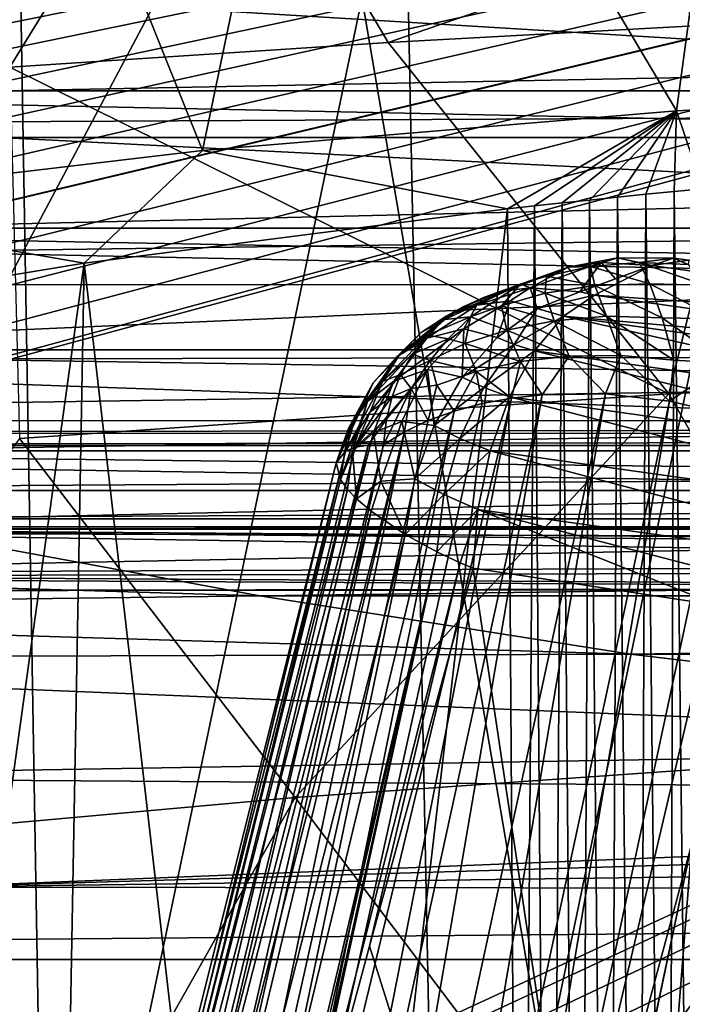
# Model space of a CAD drawing. Header units: metres. Extents: x -150 to 310, y -128 to 84.
# Tile 379 of 465: x 245.53 to 246.67, y 29.39 to 31.09. Entities that reach past the tile are written whole.
import ezdxf

# ---------------------------------------------------------------- set-up
doc = ezdxf.new("R2010")
doc.units = ezdxf.units.M
doc.layers.add('solid_26009703_SW0001_01', color=7, linetype='CONTINUOUS')

msp = doc.modelspace()

# ---------------------------------------------------------------- linework, layer by layer
at = {"layer": 'solid_26009703_SW0001_01'}
for points in [[(253.688766, 32.725872, 147.567291), (237.474548, 29.604979, 160.769592), (237.163925, 31.876671, 151.159668)], [(253.688766, 32.725872, 147.567291), (237.760406, 29.658487, 160.543243), (237.474548, 29.604979, 160.769592)], [(253.688766, 32.725872, 147.567291), (238.083694, 29.699093, 160.37146), (237.760406, 29.658487, 160.543243)], [(253.688766, 32.725872, 147.567291), (238.436401, 29.725458, 160.259933), (238.083694, 29.699093, 160.37146)], [(253.688766, 32.725872, 147.567291), (238.801697, 29.736322, 160.213974), (238.436401, 29.725458, 160.259933)], [(253.688766, 32.725872, 147.567291), (239.169678, 29.731684, 160.233597), (238.801697, 29.736322, 160.213974)], [(253.688766, 32.725872, 147.567291), (239.529251, 29.711382, 160.319473), (239.169678, 29.731684, 160.233597)], [(253.688766, 32.725872, 147.567291), (239.864227, 29.676458, 160.467209), (239.529251, 29.711382, 160.319473)], [(253.688766, 32.725872, 147.567291), (240.166763, 29.627934, 160.672501), (239.864227, 29.676458, 160.467209)], [(253.688766, 32.725872, 147.567291), (240.425842, 29.567167, 160.92955), (240.166763, 29.627934, 160.672501)], [(253.688766, 32.725872, 147.567291), (253.436691, 32.663933, 147.8293), (240.425842, 29.567167, 160.92955)], [(253.436691, 32.663933, 147.8293), (240.630096, 29.497282, 161.225189), (240.425842, 29.567167, 160.92955)], [(253.436691, 32.663933, 147.8293), (240.777496, 29.418783, 161.557251), (240.630096, 29.497282, 161.225189)], [(253.436691, 32.663933, 147.8293), (240.858826, 29.335346, 161.910217), (240.777496, 29.418783, 161.557251)], [(253.436691, 32.663933, 147.8293), (240.872131, 29.251188, 162.266235), (240.858826, 29.335346, 161.910217)], [(253.436691, 32.663933, 147.8293), (253.23819, 32.592106, 148.133163), (240.872131, 29.251188, 162.266235)], [(253.23819, 32.592106, 148.133163), (240.943726, 26.914448, 172.151337), (240.872131, 29.251188, 162.266235)], [(253.23819, 32.592106, 148.133163), (241.182755, 26.979494, 171.876175), (240.943726, 26.914448, 172.151337)], [(253.23819, 32.592106, 148.133163), (241.468613, 27.033003, 171.649811), (241.182755, 26.979494, 171.876175)], [(253.23819, 32.592106, 148.133163), (241.791901, 27.07361, 171.478043), (241.468613, 27.033003, 171.649811)], [(253.23819, 32.592106, 148.133163), (242.144608, 27.099974, 171.366516), (241.791901, 27.07361, 171.478043)], [(253.23819, 32.592106, 148.133163), (242.509903, 27.110838, 171.320557), (242.144608, 27.099974, 171.366516)], [(253.23819, 32.592106, 148.133163), (242.877884, 27.106201, 171.340164), (242.509903, 27.110838, 171.320557)], [(253.23819, 32.592106, 148.133163), (243.237457, 27.085897, 171.426056), (242.877884, 27.106201, 171.340164)], [(253.23819, 32.592106, 148.133163), (253.101547, 32.513977, 148.463669), (243.237457, 27.085897, 171.426056)], [(253.101547, 32.513977, 148.463669), (243.572433, 27.050976, 171.573792), (243.237457, 27.085897, 171.426056)], [(253.101547, 32.513977, 148.463669), (243.874969, 27.002449, 171.779068), (243.572433, 27.050976, 171.573792)], [(253.101547, 32.513977, 148.463669), (244.134048, 26.941683, 172.036133), (243.874969, 27.002449, 171.779068)], [(253.101547, 32.513977, 148.463669), (244.338303, 26.871798, 172.331772), (244.134048, 26.941683, 172.036133)], [(253.101547, 32.513977, 148.463669), (244.485703, 26.793299, 172.663834), (244.338303, 26.871798, 172.331772)], [(253.101547, 32.513977, 148.463669), (244.567017, 26.709862, 173.0168), (244.485703, 26.793299, 172.663834)], [(253.101547, 32.513977, 148.463669), (244.580338, 26.625704, 173.372818), (244.567017, 26.709862, 173.0168)], [(253.101547, 32.513977, 148.463669), (244.651932, 24.288963, 183.257919), (244.580338, 26.625704, 173.372818)], [(253.101547, 32.513977, 148.463669), (244.890961, 24.354012, 182.982758), (244.651932, 24.288963, 183.257919)], [(253.101547, 32.513977, 148.463669), (245.176819, 24.40752, 182.756393), (244.890961, 24.354012, 182.982758)], [(253.101547, 32.513977, 148.463669), (245.500107, 24.448126, 182.584625), (245.176819, 24.40752, 182.756393)], [(253.101547, 32.513977, 148.463669), (245.852814, 24.474489, 182.473083), (245.500107, 24.448126, 182.584625)], [(253.101547, 32.513977, 148.463669), (253.02832, 32.430145, 148.818314), (245.852814, 24.474489, 182.473083)], [(253.02832, 32.430145, 148.818314), (246.218109, 24.485353, 182.427124), (245.852814, 24.474489, 182.473083)], [(253.02832, 32.430145, 148.818314), (246.58609, 24.480717, 182.446747), (246.218109, 24.485353, 182.427124)], [(253.02832, 32.430145, 148.818314), (246.945663, 24.460415, 182.532639), (246.58609, 24.480717, 182.446747)], [(244.783997, 29.281439, 20), (244.795944, 32.182507, 20), (246.028748, 31.628019, 20)], [(245.055038, 30.769934, 119.285767), (245.377609, 32.015484, 119.473335), (245.839798, 30.863117, 118.952919)], [(245.839798, 30.863117, 118.952919), (245.377609, 32.015484, 119.473335), (246.063019, 31.930765, 119.169151)], [(245.839798, 30.863117, 118.952919), (246.063019, 31.930765, 119.169151), (246.656036, 30.9314, 118.709015)], [(246.656036, 30.9314, 118.709015), (246.063019, 31.930765, 119.169151), (246.782578, 31.86573, 118.939026)], [(246.656036, 30.9314, 118.709015), (246.782578, 31.86573, 118.939026), (247.499893, 30.974358, 118.555573)], [(247.473801, 31.850815, -9.0349), (247.24791, 30.934158, 18), (245.921936, 31.347357, 18)], [(245.853134, 31.568569, 239.514435), (246.15976, 31.048923, 240.856033), (247.927246, 31.659178, 239.34465)], [(246.15976, 31.048923, 240.856033), (246.801758, 31.083933, 240.790421), (247.927246, 31.659178, 239.34465)], [(244.783997, 29.281439, 20), (246.028748, 31.628019, 20), (246.503418, 28.847393, 20)], [(246.503418, 28.847393, 20), (246.028748, 31.628019, 20), (247.318604, 31.225836, 20)], [(243.780502, 31.417494, 239.79747), (244.239548, 30.905989, 241.123917), (245.853134, 31.568569, 239.514435)], [(244.239548, 30.905989, 241.123917), (244.855911, 30.958118, 241.026215), (245.853134, 31.568569, 239.514435)], [(244.855911, 30.958118, 241.026215), (245.508087, 31.006842, 240.934906), (245.853134, 31.568569, 239.514435)], [(245.508087, 31.006842, 240.934906), (246.15976, 31.048923, 240.856033), (245.853134, 31.568569, 239.514435)], [(246.24884, 28.416121, 120.519028), (246.905869, 31.568939, 121.068382), (246.187317, 31.472857, 121.411583)], [(246.24884, 28.416121, 120.519028), (246.976547, 28.314005, 120.127129), (246.905869, 31.568939, 121.068382)], [(245.571457, 28.53083, 121.012856), (246.187317, 31.472857, 121.411583), (245.523026, 31.352512, 121.841446)], [(245.571457, 28.53083, 121.012856), (246.24884, 28.416121, 120.519028), (246.187317, 31.472857, 121.411583)], [(244.949509, 28.64296, 121.604858), (245.571457, 28.53083, 121.012856), (245.523026, 31.352512, 121.841446)], [(245.922043, 31.347313, 19.700001), (245.921936, 31.347357, 18), (247.24791, 30.934158, 18)], [(247.247864, 30.93417, 19.700001), (245.922043, 31.347313, 19.700001), (247.24791, 30.934158, 18)], [(246.704666, 31.092836, 19.777342), (245.922043, 31.347313, 19.700001), (247.247864, 30.93417, 19.700001)], [(247.5, 31.237823, 118.443268), (244.350006, 31.195852, 118.438759), (247.5, 31.004852, 118.398994)], [(246.503418, 28.847393, 20), (247.318604, 31.225836, 20), (248.242844, 28.586845, 20)], [(247.5, 31.004852, 118.398994), (244.350006, 31.195852, 118.438759), (244.350006, 30.943693, 118.379501)], [(246.643036, 30.44405, 242.393982), (246.801758, 31.083933, 240.790421), (246.15976, 31.048923, 240.856033)], [(246.643036, 30.44405, 242.393982), (247.761749, 30.498814, 242.291641), (246.801758, 31.083933, 240.790421)], [(246.643036, 30.44405, 242.393982), (246.15976, 31.048923, 240.856033), (245.508087, 31.006842, 240.934906)], [(247.5, 31.004852, 118.398994), (244.350006, 30.943693, 118.379501), (247.5, 30.783262, 118.310829)], [(245.524841, 30.367367, 242.537262), (246.643036, 30.44405, 242.393982), (245.508087, 31.006842, 240.934906)], [(255.649994, 30.966089, 116.010605), (240.323822, 30.885269, 115.76738), (259.676178, 30.885269, 115.76738)], [(255.649994, 30.966089, 116.010605), (244.350006, 30.966089, 116.010605), (240.323822, 30.885269, 115.76738)], [(255.649994, 30.729509, 116.116112), (244.350006, 30.966089, 116.010605), (255.649994, 30.966089, 116.010605)], [(255.649994, 30.729509, 116.116112), (244.350006, 30.729509, 116.116112), (244.350006, 30.966089, 116.010605)], [(246.656036, 30.9314, 118.709015), (247.499893, 30.974358, 118.555573), (246.701599, 30.797266, 119.188133)], [(247.5, 30.783262, 118.310829), (244.350006, 30.943693, 118.379501), (244.350006, 30.709112, 118.269516)], [(245.839798, 30.863117, 118.952919), (246.656036, 30.9314, 118.709015), (246.365265, 30.762489, 119.312355)], [(246.656036, 30.9314, 118.709015), (246.411926, 30.767641, 119.293961), (246.365265, 30.762489, 119.312355)], [(246.656036, 30.9314, 118.709015), (246.459061, 30.77273, 119.27578), (246.411926, 30.767641, 119.293961)], [(246.656036, 30.9314, 118.709015), (246.506638, 30.77776, 119.257813), (246.459061, 30.77273, 119.27578)], [(246.656036, 30.9314, 118.709015), (246.554688, 30.782728, 119.240067), (246.506638, 30.77776, 119.257813)], [(246.656036, 30.9314, 118.709015), (246.603195, 30.787636, 119.222542), (246.554688, 30.782728, 119.240067)], [(246.656036, 30.9314, 118.709015), (246.652176, 30.79248, 119.205231), (246.603195, 30.787636, 119.222542)], [(246.656036, 30.9314, 118.709015), (246.701599, 30.797266, 119.188133), (246.652176, 30.79248, 119.205231)], [(241.15773, 30.631981, 115.105293), (259.676178, 30.885269, 115.76738), (240.323822, 30.885269, 115.76738)], [(241.15773, 30.631981, 115.105293), (258.846863, 30.63328, 115.108299), (259.676178, 30.885269, 115.76738)], [(245.055038, 30.769934, 119.285767), (245.839798, 30.863117, 118.952919), (245.636322, 30.669258, 119.645378)], [(245.839798, 30.863117, 118.952919), (246.365265, 30.762489, 119.312355), (245.636322, 30.669258, 119.645378)], [(246.690659, 27.497929, 118.33419), (246.652176, 30.79248, 119.205231), (246.701599, 30.797266, 119.188133)], [(247.51236, 30.642389, 118.226372), (247.5, 30.783262, 118.310829), (244.350006, 30.709112, 118.269516)], [(246.488037, 27.521505, 118.419388), (246.459061, 30.77273, 119.27578), (246.506638, 30.77776, 119.257813)], [(246.538589, 27.515509, 118.397461), (246.488037, 27.521505, 118.419388), (246.506638, 30.77776, 119.257813)], [(246.538589, 27.515509, 118.397461), (246.506638, 30.77776, 119.257813), (246.554688, 30.782728, 119.240067)], [(246.589203, 27.509581, 118.375954), (246.538589, 27.515509, 118.397461), (246.554688, 30.782728, 119.240067)], [(246.589203, 27.509581, 118.375954), (246.554688, 30.782728, 119.240067), (246.603195, 30.787636, 119.222542)], [(246.639893, 27.503719, 118.354866), (246.589203, 27.509581, 118.375954), (246.603195, 30.787636, 119.222542)], [(246.639893, 27.503719, 118.354866), (246.603195, 30.787636, 119.222542), (246.652176, 30.79248, 119.205231)], [(246.690659, 27.497929, 118.33419), (246.639893, 27.503719, 118.354866), (246.652176, 30.79248, 119.205231)], [(245.055038, 30.769934, 119.285767), (245.636322, 30.669258, 119.645378), (244.948608, 30.555845, 120.050484)], [(245.636322, 30.669258, 119.645378), (246.365265, 30.762489, 119.312355), (245.992935, 27.584133, 118.658707)], [(246.365265, 30.762489, 119.312355), (246.387253, 27.533693, 118.46447), (245.992935, 27.584133, 118.658707)], [(246.411926, 30.767641, 119.293961), (246.387253, 27.533693, 118.46447), (246.365265, 30.762489, 119.312355)], [(246.437576, 27.527571, 118.441727), (246.387253, 27.533693, 118.46447), (246.411926, 30.767641, 119.293961)], [(246.437576, 27.527571, 118.441727), (246.411926, 30.767641, 119.293961), (246.459061, 30.77273, 119.27578)], [(246.488037, 27.521505, 118.419388), (246.437576, 27.527571, 118.441727), (246.459061, 30.77273, 119.27578)], [(255.649994, 30.519758, 116.268112), (244.350006, 30.519758, 116.268112), (244.350006, 30.729509, 116.116112)], [(255.649994, 30.519758, 116.268112), (244.350006, 30.729509, 116.116112), (255.649994, 30.729509, 116.116112)], [(247.51236, 30.642389, 118.226372), (244.350006, 30.709112, 118.269516), (244.350006, 30.502264, 118.113556)], [(246.507965, 30.663403, 131.152054), (246.469925, 30.661921, 131.264236), (246.554367, 30.678308, 131.249069)], [(246.554367, 30.678308, 131.249069), (246.469925, 30.661921, 131.264236), (246.526779, 30.669964, 131.298904)], [(246.591995, 30.670124, 131.146301), (246.507965, 30.663403, 131.152054), (246.554367, 30.678308, 131.249069)], [(246.554367, 30.678308, 131.249069), (246.526779, 30.669964, 131.298904), (246.613861, 30.664846, 131.351425)], [(246.591995, 30.670124, 131.146301), (246.554367, 30.678308, 131.249069), (246.651031, 30.677704, 131.259811)], [(246.554367, 30.678308, 131.249069), (246.613861, 30.664846, 131.351425), (246.651031, 30.677704, 131.259811)], [(246.591995, 30.670124, 131.146301), (246.651031, 30.677704, 131.259811), (246.676422, 30.666826, 131.163406)], [(246.651031, 30.677704, 131.259811), (246.613861, 30.664846, 131.351425), (246.677277, 30.674292, 131.269363)], [(246.676422, 30.666826, 131.163406), (246.651031, 30.677704, 131.259811), (246.677277, 30.674292, 131.269363)], [(244.948608, 30.555845, 120.050484), (245.636322, 30.669258, 119.645378), (245.224182, 27.695719, 119.126381)], [(245.636322, 30.669258, 119.645378), (245.580948, 27.641823, 118.893875), (245.224182, 27.695719, 119.126381)], [(245.636322, 30.669258, 119.645378), (245.992935, 27.584133, 118.658707), (245.580948, 27.641823, 118.893875)], [(246.325394, 30.61064, 131.365112), (246.363754, 30.621502, 131.404465), (246.469925, 30.661921, 131.264236)], [(246.325394, 30.61064, 131.365112), (246.469925, 30.661921, 131.264236), (246.387589, 30.633194, 131.212875)], [(246.363754, 30.621502, 131.404465), (246.404358, 30.626677, 131.442352), (246.469925, 30.661921, 131.264236)], [(246.432602, 30.646811, 131.170776), (246.387589, 30.633194, 131.212875), (246.469925, 30.661921, 131.264236)], [(246.404358, 30.626677, 131.442352), (246.526779, 30.669964, 131.298904), (246.469925, 30.661921, 131.264236)], [(246.404358, 30.626677, 131.442352), (246.489944, 30.619734, 131.512558), (246.526779, 30.669964, 131.298904)], [(246.507965, 30.663403, 131.152054), (246.432602, 30.646811, 131.170776), (246.469925, 30.661921, 131.264236)], [(246.515884, 30.63081, 131.055099), (246.432602, 30.646811, 131.170776), (246.507965, 30.663403, 131.152054)], [(246.526779, 30.669964, 131.298904), (246.489944, 30.619734, 131.512558), (246.551437, 30.641994, 131.433044)], [(246.613861, 30.664846, 131.351425), (246.551437, 30.641994, 131.433044), (246.489944, 30.619734, 131.512558)], [(246.613861, 30.664846, 131.351425), (246.489944, 30.619734, 131.512558), (246.514893, 30.614044, 131.532883)], [(246.610062, 30.633715, 131.049637), (246.507965, 30.663403, 131.152054), (246.591995, 30.670124, 131.146301)], [(246.610062, 30.633715, 131.049637), (246.515884, 30.63081, 131.055099), (246.507965, 30.663403, 131.152054)], [(247.409592, 30.553268, 131.749969), (246.613861, 30.664846, 131.351425), (246.514893, 30.614044, 131.532883)], [(246.526779, 30.669964, 131.298904), (246.551437, 30.641994, 131.433044), (246.613861, 30.664846, 131.351425)], [(246.610062, 30.633715, 131.049637), (246.591995, 30.670124, 131.146301), (246.70462, 30.630938, 131.074173)], [(246.591995, 30.670124, 131.146301), (246.676422, 30.666826, 131.163406), (246.70462, 30.630938, 131.074173)], [(246.677277, 30.674292, 131.269363), (246.613861, 30.664846, 131.351425), (247.409592, 30.553268, 131.749969)], [(247.51236, 30.642389, 118.226372), (244.350006, 30.502264, 118.113556), (247.551376, 30.508543, 118.119362)], [(246.430069, 30.617279, 131.075363), (246.387589, 30.633194, 131.212875), (246.432602, 30.646811, 131.170776)], [(246.515884, 30.63081, 131.055099), (246.430069, 30.617279, 131.075363), (246.432602, 30.646811, 131.170776)], [(243.48671, 30.39809, 114.610138), (258.846863, 30.63328, 115.108299), (241.15773, 30.631981, 115.105293)], [(256.501648, 30.395742, 114.605568), (258.846863, 30.63328, 115.108299), (243.48671, 30.39809, 114.610138)], [(246.25708, 30.572268, 131.284637), (246.387589, 30.633194, 131.212875), (246.3013, 30.576395, 131.156097)], [(246.25708, 30.572268, 131.284637), (246.289734, 30.594181, 131.324875), (246.387589, 30.633194, 131.212875)], [(246.289734, 30.594181, 131.324875), (246.325394, 30.61064, 131.365112), (246.387589, 30.633194, 131.212875)], [(246.354843, 30.595533, 131.10759), (246.3013, 30.576395, 131.156097), (246.387589, 30.633194, 131.212875)], [(246.369644, 30.604124, 131.5056), (246.404358, 30.626677, 131.442352), (246.312302, 30.596951, 131.44931)], [(246.312302, 30.596951, 131.44931), (246.404358, 30.626677, 131.442352), (246.363754, 30.621502, 131.404465)], [(246.430069, 30.617279, 131.075363), (246.354843, 30.595533, 131.10759), (246.387589, 30.633194, 131.212875)], [(246.369644, 30.604124, 131.5056), (246.416504, 30.59103, 131.570633), (246.404358, 30.626677, 131.442352)], [(246.404358, 30.626677, 131.442352), (246.416504, 30.59103, 131.570633), (246.489944, 30.619734, 131.512558)], [(246.535629, 30.57761, 130.97139), (246.430069, 30.617279, 131.075363), (246.515884, 30.63081, 131.055099)], [(246.631622, 30.575022, 130.968582), (246.515884, 30.63081, 131.055099), (246.610062, 30.633715, 131.049637)], [(246.631622, 30.575022, 130.968582), (246.535629, 30.57761, 130.97139), (246.515884, 30.63081, 131.055099)], [(246.631622, 30.575022, 130.968582), (246.610062, 30.633715, 131.049637), (246.726303, 30.573179, 130.995346)], [(246.610062, 30.633715, 131.049637), (246.70462, 30.630938, 131.074173), (246.726303, 30.573179, 130.995346)], [(246.312302, 30.596951, 131.44931), (246.363754, 30.621502, 131.404465), (246.260971, 30.578362, 131.391998)], [(246.260971, 30.578362, 131.391998), (246.363754, 30.621502, 131.404465), (246.325394, 30.61064, 131.365112)], [(246.260971, 30.578362, 131.391998), (246.325394, 30.61064, 131.365112), (246.289734, 30.594181, 131.324875)], [(246.445663, 30.569941, 130.98909), (246.354843, 30.595533, 131.10759), (246.430069, 30.617279, 131.075363)], [(246.489944, 30.619734, 131.512558), (246.416504, 30.59103, 131.570633), (246.514893, 30.614044, 131.532883)], [(246.416504, 30.59103, 131.570633), (246.461502, 30.577648, 131.613434), (246.514893, 30.614044, 131.532883)], [(246.535629, 30.57761, 130.97139), (246.445663, 30.569941, 130.98909), (246.430069, 30.617279, 131.075363)], [(247.326065, 30.500162, 131.939667), (246.514893, 30.614044, 131.532883), (246.461502, 30.577648, 131.613434)], [(247.409592, 30.553268, 131.749969), (246.514893, 30.614044, 131.532883), (247.326065, 30.500162, 131.939667)], [(246.260971, 30.578362, 131.391998), (246.289734, 30.594181, 131.324875), (246.216461, 30.549458, 131.335175)], [(246.216461, 30.549458, 131.335175), (246.289734, 30.594181, 131.324875), (246.25708, 30.572268, 131.284637)], [(246.312302, 30.596951, 131.44931), (246.260971, 30.578362, 131.391998), (246.226578, 30.539791, 131.468597)], [(246.312302, 30.596951, 131.44931), (246.226578, 30.539791, 131.468597), (246.289917, 30.556234, 131.539688)], [(246.369644, 30.604124, 131.5056), (246.312302, 30.596951, 131.44931), (246.289917, 30.556234, 131.539688)], [(246.369644, 30.604124, 131.5056), (246.289917, 30.556234, 131.539688), (246.347458, 30.540958, 131.618744)], [(246.36409, 30.553761, 131.019379), (246.3013, 30.576395, 131.156097), (246.354843, 30.595533, 131.10759)], [(246.369644, 30.604124, 131.5056), (246.347458, 30.540958, 131.618744), (246.416504, 30.59103, 131.570633)], [(246.347458, 30.540958, 131.618744), (246.376755, 30.52895, 131.652237), (246.416504, 30.59103, 131.570633)], [(246.445663, 30.569941, 130.98909), (246.36409, 30.553761, 131.019379), (246.354843, 30.595533, 131.10759)], [(246.416504, 30.59103, 131.570633), (246.376755, 30.52895, 131.652237), (246.461502, 30.577648, 131.613434)], [(246.260971, 30.578362, 131.391998), (246.174362, 30.507816, 131.398834), (246.226578, 30.539791, 131.468597)], [(246.260971, 30.578362, 131.391998), (246.216461, 30.549458, 131.335175), (246.174362, 30.507816, 131.398834)], [(246.227356, 30.544861, 131.244949), (246.3013, 30.576395, 131.156097), (246.262848, 30.538937, 131.129623)], [(246.227356, 30.544861, 131.244949), (246.25708, 30.572268, 131.284637), (246.3013, 30.576395, 131.156097)], [(246.292496, 30.53051, 131.060013), (246.262848, 30.538937, 131.129623), (246.3013, 30.576395, 131.156097)], [(246.36409, 30.553761, 131.019379), (246.292496, 30.53051, 131.060013), (246.3013, 30.576395, 131.156097)], [(246.376755, 30.52895, 131.652237), (246.411621, 30.517937, 131.681503), (246.461502, 30.577648, 131.613434)], [(246.461502, 30.577648, 131.613434), (246.411621, 30.517937, 131.681503), (247.248047, 30.400549, 132.1008)], [(246.56012, 30.510307, 130.907867), (246.445663, 30.569941, 130.98909), (246.535629, 30.57761, 130.97139)], [(247.286301, 30.461891, 132.026917), (246.461502, 30.577648, 131.613434), (247.248047, 30.400549, 132.1008)], [(247.326065, 30.500162, 131.939667), (246.461502, 30.577648, 131.613434), (247.286301, 30.461891, 132.026917)], [(246.651825, 30.502209, 130.908722), (246.56012, 30.510307, 130.907867), (246.535629, 30.57761, 130.97139)], [(246.651825, 30.502209, 130.908722), (246.535629, 30.57761, 130.97139), (246.631622, 30.575022, 130.968582)], [(246.651825, 30.502209, 130.908722), (246.631622, 30.575022, 130.968582), (246.741348, 30.497002, 130.932175)], [(246.631622, 30.575022, 130.968582), (246.726303, 30.573179, 130.995346), (246.741348, 30.497002, 130.932175)], [(246.289917, 30.556234, 131.539688), (246.226578, 30.539791, 131.468597), (246.169403, 30.465935, 131.504517)], [(246.289917, 30.556234, 131.539688), (246.169403, 30.465935, 131.504517), (246.227585, 30.485733, 131.577087)], [(246.216461, 30.549458, 131.335175), (246.25708, 30.572268, 131.284637), (246.179306, 30.511436, 131.28009)], [(246.179306, 30.511436, 131.28009), (246.25708, 30.572268, 131.284637), (246.227356, 30.544861, 131.244949)], [(246.289917, 30.556234, 131.539688), (246.227585, 30.485733, 131.577087), (246.286972, 30.472507, 131.654068)], [(246.289917, 30.556234, 131.539688), (246.286972, 30.472507, 131.654068), (246.347458, 30.540958, 131.618744)], [(246.471207, 30.509174, 130.920761), (246.36409, 30.553761, 131.019379), (246.445663, 30.569941, 130.98909)], [(246.56012, 30.510307, 130.907867), (246.471207, 30.509174, 130.920761), (246.445663, 30.569941, 130.98909)], [(246.226578, 30.539791, 131.468597), (246.174362, 30.507816, 131.398834), (246.124115, 30.430944, 131.434845)], [(246.226578, 30.539791, 131.468597), (246.124115, 30.430944, 131.434845), (246.169403, 30.465935, 131.504517)], [(246.216461, 30.549458, 131.335175), (246.179306, 30.511436, 131.28009), (246.133667, 30.463087, 131.332886)], [(246.216461, 30.549458, 131.335175), (246.133667, 30.463087, 131.332886), (246.174362, 30.507816, 131.398834)], [(246.179306, 30.511436, 131.28009), (246.227356, 30.544861, 131.244949), (246.149963, 30.465538, 131.227798)], [(246.149963, 30.465538, 131.227798), (246.227356, 30.544861, 131.244949), (246.201569, 30.512596, 131.2061)], [(246.201569, 30.512596, 131.2061), (246.227356, 30.544861, 131.244949), (246.262848, 30.538937, 131.129623)], [(246.347458, 30.540958, 131.618744), (246.286972, 30.472507, 131.654068), (246.376755, 30.52895, 131.652237)], [(246.387527, 30.49967, 130.94606), (246.292496, 30.53051, 131.060013), (246.36409, 30.553761, 131.019379)], [(246.471207, 30.509174, 130.920761), (246.387527, 30.49967, 130.94606), (246.36409, 30.553761, 131.019379)], [(246.201569, 30.512596, 131.2061), (246.262848, 30.538937, 131.129623), (246.231796, 30.501368, 131.108871)], [(246.292496, 30.53051, 131.060013), (246.231796, 30.501368, 131.108871), (246.262848, 30.538937, 131.129623)], [(246.311035, 30.482611, 130.982254), (246.231796, 30.501368, 131.108871), (246.292496, 30.53051, 131.060013)], [(246.286972, 30.472507, 131.654068), (246.324265, 30.455164, 131.695984), (246.376755, 30.52895, 131.652237)], [(246.387527, 30.49967, 130.94606), (246.311035, 30.482611, 130.982254), (246.292496, 30.53051, 131.060013)], [(246.376755, 30.52895, 131.652237), (246.324265, 30.455164, 131.695984), (246.411621, 30.517937, 131.681503)], [(255.649994, 30.34584, 116.460091), (244.350006, 30.34584, 116.460091), (244.350006, 30.519758, 116.268112)], [(255.649994, 30.34584, 116.460091), (244.350006, 30.519758, 116.268112), (255.649994, 30.519758, 116.268112)], [(247.551376, 30.508543, 118.119362), (244.350006, 30.502264, 118.113556), (247.617355, 30.385799, 117.98922)], [(246.174362, 30.507816, 131.398834), (246.091537, 30.384205, 131.370712), (246.124115, 30.430944, 131.434845)], [(246.174362, 30.507816, 131.398834), (246.133667, 30.463087, 131.332886), (246.091537, 30.384205, 131.370712)], [(246.179306, 30.511436, 131.28009), (246.104523, 30.408268, 131.272415), (246.133667, 30.463087, 131.332886)], [(246.179306, 30.511436, 131.28009), (246.149963, 30.465538, 131.227798), (246.104523, 30.408268, 131.272415)], [(246.149963, 30.465538, 131.227798), (246.201569, 30.512596, 131.2061), (246.181152, 30.477095, 131.168564)], [(246.181152, 30.477095, 131.168564), (246.201569, 30.512596, 131.2061), (246.231796, 30.501368, 131.108871)], [(246.324265, 30.455164, 131.695984), (246.368637, 30.438919, 131.732422), (246.411621, 30.517937, 131.681503)], [(246.411621, 30.517937, 131.681503), (246.368637, 30.438919, 131.732422), (247.215088, 30.320124, 132.156754)], [(246.42485, 30.442287, 130.891678), (246.387527, 30.49967, 130.94606), (246.471207, 30.509174, 130.920761)], [(247.248047, 30.400549, 132.1008), (246.411621, 30.517937, 131.681503), (247.215088, 30.320124, 132.156754)], [(246.534119, 30.443893, 130.870361), (246.42485, 30.442287, 130.891678), (246.471207, 30.509174, 130.920761)], [(246.534119, 30.443893, 130.870361), (246.471207, 30.509174, 130.920761), (246.56012, 30.510307, 130.907867)], [(246.644348, 30.431702, 130.869385), (246.534119, 30.443893, 130.870361), (246.56012, 30.510307, 130.907867)], [(246.644348, 30.431702, 130.869385), (246.56012, 30.510307, 130.907867), (246.651825, 30.502209, 130.908722)], [(247.617355, 30.385799, 117.98922), (244.350006, 30.502264, 118.113556), (244.350006, 30.332029, 117.918335)], [(246.181152, 30.477095, 131.168564), (246.231796, 30.501368, 131.108871), (246.199478, 30.453453, 131.089035)], [(246.243286, 30.458817, 131.027756), (246.199478, 30.453453, 131.089035), (246.231796, 30.501368, 131.108871)], [(246.311035, 30.482611, 130.982254), (246.243286, 30.458817, 131.027756), (246.231796, 30.501368, 131.108871)], [(246.371948, 30.436476, 130.909912), (246.311035, 30.482611, 130.982254), (246.387527, 30.49967, 130.94606)], [(246.42485, 30.442287, 130.891678), (246.371948, 30.436476, 130.909912), (246.387527, 30.49967, 130.94606)], [(246.999115, 29.819017, 243.941818), (247.761749, 30.498814, 242.291641), (246.643036, 30.44405, 242.393982)], [(246.644348, 30.431702, 130.869385), (246.651825, 30.502209, 130.908722), (246.741348, 30.497002, 130.932175)], [(246.644348, 30.431702, 130.869385), (246.741348, 30.497002, 130.932175), (246.748627, 30.407177, 130.888535)], [(246.149963, 30.465538, 131.227798), (246.181152, 30.477095, 131.168564), (246.128677, 30.413027, 131.179214)], [(246.128677, 30.413027, 131.179214), (246.181152, 30.477095, 131.168564), (246.166489, 30.439543, 131.132553)], [(246.227585, 30.485733, 131.577087), (246.169403, 30.465935, 131.504517), (246.134476, 30.37734, 131.540009)], [(246.227585, 30.485733, 131.577087), (246.134476, 30.37734, 131.540009), (246.183029, 30.396681, 131.606827)], [(246.166489, 30.439543, 131.132553), (246.181152, 30.477095, 131.168564), (246.199478, 30.453453, 131.089035)], [(246.227585, 30.485733, 131.577087), (246.183029, 30.396681, 131.606827), (246.238647, 30.389769, 131.674454)], [(246.227585, 30.485733, 131.577087), (246.238647, 30.389769, 131.674454), (246.286972, 30.472507, 131.654068)], [(246.286972, 30.472507, 131.654068), (246.238647, 30.389769, 131.674454), (246.324265, 30.455164, 131.695984)], [(246.273422, 30.414444, 130.959961), (246.243286, 30.458817, 131.027756), (246.311035, 30.482611, 130.982254)], [(246.321457, 30.427198, 130.932663), (246.273422, 30.414444, 130.959961), (246.311035, 30.482611, 130.982254)], [(246.371948, 30.436476, 130.909912), (246.321457, 30.427198, 130.932663), (246.311035, 30.482611, 130.982254)], [(246.133667, 30.463087, 131.332886), (246.104523, 30.408268, 131.272415), (246.070145, 30.325201, 131.330536)], [(246.133667, 30.463087, 131.332886), (246.070145, 30.325201, 131.330536), (246.091537, 30.384205, 131.370712)], [(246.149963, 30.465538, 131.227798), (246.128677, 30.413027, 131.179214), (246.086365, 30.345573, 131.220169)], [(246.149963, 30.465538, 131.227798), (246.086365, 30.345573, 131.220169), (246.104523, 30.408268, 131.272415)], [(246.169403, 30.465935, 131.504517), (246.124115, 30.430944, 131.434845), (246.098358, 30.344963, 131.476425)], [(246.169403, 30.465935, 131.504517), (246.098358, 30.344963, 131.476425), (246.134476, 30.37734, 131.540009)], [(246.228516, 30.398203, 130.99147), (246.199478, 30.453453, 131.089035), (246.243286, 30.458817, 131.027756)], [(246.273422, 30.414444, 130.959961), (246.228516, 30.398203, 130.99147), (246.243286, 30.458817, 131.027756)], [(246.238647, 30.389769, 131.674454), (246.282974, 30.367239, 131.722015), (246.324265, 30.455164, 131.695984)], [(246.324265, 30.455164, 131.695984), (246.282974, 30.367239, 131.722015), (246.368637, 30.438919, 131.732422)], [(245.999542, 29.748957, 244.072144), (246.643036, 30.44405, 242.393982), (245.524841, 30.367367, 242.537262)], [(245.897171, 28.025614, 129.752136), (246.371948, 30.436476, 130.909912), (246.42485, 30.442287, 130.891678)], [(246.006744, 28.008495, 129.72879), (245.897171, 28.025614, 129.752136), (246.42485, 30.442287, 130.891678)], [(245.999542, 29.748957, 244.072144), (246.999115, 29.819017, 243.941818), (246.643036, 30.44405, 242.393982)], [(246.006744, 28.008495, 129.72879), (246.42485, 30.442287, 130.891678), (246.534119, 30.443893, 130.870361)], [(246.118134, 27.990208, 129.733246), (246.006744, 28.008495, 129.72879), (246.534119, 30.443893, 130.870361)], [(246.128677, 30.413027, 131.179214), (246.166489, 30.439543, 131.132553), (246.102997, 30.351919, 131.166168)], [(246.102997, 30.351919, 131.166168), (246.166489, 30.439543, 131.132553), (246.157059, 30.400299, 131.09819)], [(246.118134, 27.990208, 129.733246), (246.534119, 30.443893, 130.870361), (246.644348, 30.431702, 130.869385)], [(246.157059, 30.400299, 131.09819), (246.199478, 30.453453, 131.089035), (246.151947, 30.356012, 131.063461)], [(246.187851, 30.378633, 131.026276), (246.151947, 30.356012, 131.063461), (246.199478, 30.453453, 131.089035)], [(246.157059, 30.400299, 131.09819), (246.166489, 30.439543, 131.132553), (246.199478, 30.453453, 131.089035)], [(246.228516, 30.398203, 130.99147), (246.187851, 30.378633, 131.026276), (246.199478, 30.453453, 131.089035)], [(246.282974, 30.367239, 131.722015), (246.335419, 30.345873, 131.762833), (246.368637, 30.438919, 131.732422)], [(246.368637, 30.438919, 131.732422), (246.335419, 30.345873, 131.762833), (247.189606, 30.22599, 132.19104)], [(247.215088, 30.320124, 132.156754), (246.368637, 30.438919, 131.732422), (247.189606, 30.22599, 132.19104)], [(245.897171, 28.025614, 129.752136), (245.794189, 28.040667, 129.802994), (246.371948, 30.436476, 130.909912)], [(245.794189, 28.040667, 129.802994), (246.321457, 30.427198, 130.932663), (246.371948, 30.436476, 130.909912)], [(245.794189, 28.040667, 129.802994), (246.273422, 30.414444, 130.959961), (246.321457, 30.427198, 130.932663)], [(246.124115, 30.430944, 131.434845), (246.091537, 30.384205, 131.370712), (246.077469, 30.296358, 131.439331)], [(246.124115, 30.430944, 131.434845), (246.077469, 30.296358, 131.439331), (246.098358, 30.344963, 131.476425)], [(246.226471, 27.971254, 129.765091), (246.118134, 27.990208, 129.733246), (246.644348, 30.431702, 130.869385)], [(246.226471, 27.971254, 129.765091), (246.644348, 30.431702, 130.869385), (246.748627, 30.407177, 130.888535)], [(245.794189, 28.040667, 129.802994), (245.702744, 28.052299, 129.880402), (246.273422, 30.414444, 130.959961)], [(245.702744, 28.052299, 129.880402), (246.228516, 30.398203, 130.99147), (246.273422, 30.414444, 130.959961)], [(246.104523, 30.408268, 131.272415), (246.086365, 30.345573, 131.220169), (246.070145, 30.325201, 131.330536)], [(246.128677, 30.413027, 131.179214), (246.102997, 30.351919, 131.166168), (246.086365, 30.345573, 131.220169)], [(246.226471, 27.971254, 129.765091), (246.748627, 30.407177, 130.888535), (246.793198, 30.39258, 130.903687)], [(256.501648, 30.395742, 114.605568), (243.48671, 30.39809, 114.610138), (243.594772, 30.376507, 114.56839)], [(256.501648, 30.395742, 114.605568), (243.594772, 30.376507, 114.56839), (256.398651, 30.375214, 114.56591)], [(245.702744, 28.052299, 129.880402), (246.187851, 30.378633, 131.026276), (246.228516, 30.398203, 130.99147)], [(246.124985, 30.355444, 131.113739), (246.102997, 30.351919, 131.166168), (246.157059, 30.400299, 131.09819)], [(246.124985, 30.355444, 131.113739), (246.157059, 30.400299, 131.09819), (246.151947, 30.356012, 131.063461)], [(246.183029, 30.396681, 131.606827), (246.134476, 30.37734, 131.540009), (246.147217, 30.293501, 131.606308)], [(246.183029, 30.396681, 131.606827), (246.147217, 30.293501, 131.606308), (246.205383, 30.297718, 131.67865)], [(246.183029, 30.396681, 131.606827), (246.205383, 30.297718, 131.67865), (246.238647, 30.389769, 131.674454)], [(246.238647, 30.389769, 131.674454), (246.205383, 30.297718, 131.67865), (246.282974, 30.367239, 131.722015)], [(246.226471, 27.971254, 129.765091), (246.793198, 30.39258, 130.903687), (246.682907, 29.669523, 130.608276)], [(256.398651, 30.375214, 114.56591), (243.594772, 30.376507, 114.56839), (243.703613, 30.355343, 114.528015)], [(256.398651, 30.375214, 114.56591), (243.703613, 30.355343, 114.528015), (256.296051, 30.355289, 114.527916)], [(247.617355, 30.385799, 117.98922), (244.350006, 30.332029, 117.918335), (247.708786, 30.280315, 117.838593)], [(245.702744, 28.052299, 129.880402), (245.629929, 28.060219, 129.980835), (246.187851, 30.378633, 131.026276)], [(245.892014, 29.220953, 130.531357), (246.187851, 30.378633, 131.026276), (245.629929, 28.060219, 129.980835)], [(245.892014, 29.220953, 130.531357), (246.151947, 30.356012, 131.063461), (246.187851, 30.378633, 131.026276)], [(246.091537, 30.384205, 131.370712), (246.070145, 30.325201, 131.330536), (246.077469, 30.296358, 131.439331)], [(246.134476, 30.37734, 131.540009), (246.098358, 30.344963, 131.476425), (246.105377, 30.263472, 131.535187)], [(246.134476, 30.37734, 131.540009), (246.105377, 30.263472, 131.535187), (246.147217, 30.293501, 131.606308)], [(246.544861, 27.91363, 129.978912), (246.682907, 29.669523, 130.608276), (246.835648, 30.376654, 130.923004)], [(247.170944, 27.81543, 130.350037), (246.544861, 27.91363, 129.978912), (246.835648, 30.376654, 130.923004)], [(256.296051, 30.355289, 114.527916), (243.703613, 30.355343, 114.528015), (244.179688, 30.277363, 114.383713)], [(256.296051, 30.355289, 114.527916), (244.179688, 30.277363, 114.383713), (255.820053, 30.277336, 114.383667)], [(245.000595, 29.658884, 244.239716), (245.999542, 29.748957, 244.072144), (245.524841, 30.367367, 242.537262)], [(245.525528, 28.067825, 130.201187), (246.124985, 30.355444, 131.113739), (245.860764, 29.223631, 130.586975)], [(245.525528, 28.067825, 130.201187), (246.102997, 30.351919, 131.166168), (246.124985, 30.355444, 131.113739)], [(245.892014, 29.220953, 130.531357), (245.860764, 29.223631, 130.586975), (246.151947, 30.356012, 131.063461)], [(245.860764, 29.223631, 130.586975), (246.124985, 30.355444, 131.113739), (246.151947, 30.356012, 131.063461)], [(246.205383, 30.297718, 131.67865), (246.255508, 30.270731, 131.728699), (246.282974, 30.367239, 131.722015)], [(246.282974, 30.367239, 131.722015), (246.255508, 30.270731, 131.728699), (246.335419, 30.345873, 131.762833)], [(255.649994, 30.215225, 116.683792), (244.350006, 30.215225, 116.683792), (244.350006, 30.34584, 116.460091)], [(255.649994, 30.215225, 116.683792), (244.350006, 30.34584, 116.460091), (255.649994, 30.34584, 116.460091)], [(245.525528, 28.067825, 130.201187), (245.5056, 28.063511, 130.336914), (246.086365, 30.345573, 131.220169)], [(245.5056, 28.063511, 130.336914), (246.070145, 30.325201, 131.330536), (246.086365, 30.345573, 131.220169)], [(245.525528, 28.067825, 130.201187), (246.086365, 30.345573, 131.220169), (246.102997, 30.351919, 131.166168)], [(246.098358, 30.344963, 131.476425), (246.077469, 30.296358, 131.439331), (246.089905, 30.279459, 131.491516)], [(246.098358, 30.344963, 131.476425), (246.089905, 30.279459, 131.491516), (246.105377, 30.263472, 131.535187)], [(246.255508, 30.270731, 131.728699), (246.314194, 30.24501, 131.770676), (246.335419, 30.345873, 131.762833)], [(246.335419, 30.345873, 131.762833), (246.314194, 30.24501, 131.770676), (247.173325, 30.124435, 132.20137)], [(247.189606, 30.22599, 132.19104), (246.335419, 30.345873, 131.762833), (247.173325, 30.124435, 132.20137)], [(247.708786, 30.280315, 117.838593), (244.350006, 30.332029, 117.918335), (244.350006, 30.205673, 117.6922)], [(245.5056, 28.063511, 130.336914), (245.518845, 28.053747, 130.474426), (246.070145, 30.325201, 131.330536)], [(245.518845, 28.053747, 130.474426), (246.077469, 30.296358, 131.439331), (246.070145, 30.325201, 131.330536)], [(245.518845, 28.053747, 130.474426), (246.089905, 30.279459, 131.491516), (246.077469, 30.296358, 131.439331)], [(246.147217, 30.293501, 131.606308), (246.105377, 30.263472, 131.535187), (246.130508, 30.242079, 131.586594)], [(246.147217, 30.293501, 131.606308), (246.130508, 30.242079, 131.586594), (246.189224, 30.201881, 131.666443)], [(246.147217, 30.293501, 131.606308), (246.189224, 30.201881, 131.666443), (246.205383, 30.297718, 131.67865)], [(246.205383, 30.297718, 131.67865), (246.189224, 30.201881, 131.666443), (246.255508, 30.270731, 131.728699)], [(255.820053, 30.277336, 114.383667), (244.179688, 30.277363, 114.383713), (244.668701, 30.228525, 114.296684)], [(247.708786, 30.280315, 117.838593), (244.350006, 30.205673, 117.6922), (247.825439, 30.196371, 117.669952)], [(255.820053, 30.277336, 114.383667), (244.668701, 30.228525, 114.296684), (255.331131, 30.228518, 114.296669)], [(245.518845, 28.053747, 130.474426), (245.563477, 28.03879, 130.60228), (246.089905, 30.279459, 131.491516)], [(245.563477, 28.03879, 130.60228), (246.105377, 30.263472, 131.535187), (246.089905, 30.279459, 131.491516)], [(246.189224, 30.201881, 131.666443), (246.243607, 30.171761, 131.715607), (246.255508, 30.270731, 131.728699)], [(246.255508, 30.270731, 131.728699), (246.243607, 30.171761, 131.715607), (246.314194, 30.24501, 131.770676)], [(245.563477, 28.03879, 130.60228), (246.130508, 30.242079, 131.586594), (246.105377, 30.263472, 131.535187)], [(245.563477, 28.03879, 130.60228), (245.635269, 28.01968, 130.712509), (246.130508, 30.242079, 131.586594)], [(245.635269, 28.01968, 130.712509), (246.189224, 30.201881, 131.666443), (246.130508, 30.242079, 131.586594)], [(246.243607, 30.171761, 131.715607), (246.28363, 30.153133, 131.742767), (246.314194, 30.24501, 131.770676)], [(246.28363, 30.153133, 131.742767), (246.306366, 30.143572, 131.755569), (246.314194, 30.24501, 131.770676)], [(246.314194, 30.24501, 131.770676), (246.306366, 30.143572, 131.755569), (246.728424, 30.079279, 131.985214)], [(247.173325, 30.124435, 132.20137), (246.314194, 30.24501, 131.770676), (247.165802, 30.022919, 132.186539)], [(246.314194, 30.24501, 131.770676), (246.728424, 30.079279, 131.985214), (247.165802, 30.022919, 132.186539)], [(255.331131, 30.228518, 114.296669), (244.668701, 30.228525, 114.296684), (245.17067, 30.21088, 114.265839)], [(255.331131, 30.228518, 114.296669), (245.17067, 30.21088, 114.265839), (245.31636, 30.21088, 114.265839)], [(255.331131, 30.228518, 114.296669), (245.31636, 30.21088, 114.265839), (254.68129, 30.21088, 114.265839)], [(245.938934, 30.096003, 114.072136), (245.31636, 30.21088, 114.265839), (243.890213, 30.158085, 114.175323)], [(248.5, 30.150471, 116.861839), (244.350006, 30.133524, 116.929611), (244.350006, 30.215225, 116.683792)], [(251.5, 30.150471, 116.861839), (248.5, 30.150471, 116.861839), (244.350006, 30.215225, 116.683792)], [(255.649994, 30.133524, 116.929611), (251.5, 30.150471, 116.861839), (244.350006, 30.215225, 116.683792)], [(255.649994, 30.133524, 116.929611), (244.350006, 30.215225, 116.683792), (255.649994, 30.215225, 116.683792)], [(247.825439, 30.196371, 117.669952), (244.350006, 30.205673, 117.6922), (244.350006, 30.128643, 117.44487)], [(254.68129, 30.21088, 114.265839), (245.31636, 30.21088, 114.265839), (245.938934, 30.096003, 114.072136)], [(245.635269, 28.01968, 130.712509), (245.728821, 27.99909, 130.799438), (246.189224, 30.201881, 131.666443)], [(246.189224, 30.201881, 131.666443), (245.728821, 27.99909, 130.799438), (246.243607, 30.171761, 131.715607)], [(254.68129, 30.21088, 114.265839), (245.938934, 30.096003, 114.072136), (254.05986, 30.096081, 114.072258)], [(247.825439, 30.196371, 117.669952), (244.350006, 30.128643, 117.44487), (247.964111, 30.137505, 117.485497)], [(246.243607, 30.171761, 131.715607), (245.728821, 27.99909, 130.799438), (245.824783, 28.364004, 130.966095)], [(246.243607, 30.171761, 131.715607), (245.824783, 28.364004, 130.966095), (245.921799, 28.729372, 131.131317)], [(246.243607, 30.171761, 131.715607), (245.921799, 28.729372, 131.131317), (245.936554, 28.784637, 131.156158)], [(246.243607, 30.171761, 131.715607), (245.936554, 28.784637, 131.156158), (245.951385, 28.840071, 131.181061)], [(246.243607, 30.171761, 131.715607), (245.951385, 28.840071, 131.181061), (246.28363, 30.153133, 131.742767)], [(245.938934, 30.096003, 114.072136), (243.890213, 30.158085, 114.175323), (244.065079, 30.072117, 114.033318)], [(248.302689, 30.110048, 117.077942), (244.350006, 30.133524, 116.929611), (248.5, 30.150471, 116.861839)], [(246.28363, 30.153133, 131.742767), (245.951385, 28.840071, 131.181061), (246.127625, 29.492849, 131.471344)], [(246.28363, 30.153133, 131.742767), (246.127625, 29.492849, 131.471344), (246.306366, 30.143572, 131.755569)], [(247.964111, 30.137505, 117.485497), (244.350006, 30.128643, 117.44487), (248.124252, 30.107378, 117.288078)], [(248.302689, 30.110048, 117.077942), (244.350006, 30.104244, 117.186989), (244.350006, 30.133524, 116.929611)], [(246.306366, 30.143572, 131.755569), (246.127625, 29.492849, 131.471344), (246.651901, 27.830133, 131.361526)], [(246.728424, 30.079279, 131.985214), (246.306366, 30.143572, 131.755569), (246.651901, 27.830133, 131.361526)], [(248.124252, 30.107378, 117.288078), (244.350006, 30.128643, 117.44487), (244.350006, 30.104244, 117.186989)], [(248.124252, 30.107378, 117.288078), (244.350006, 30.104244, 117.186989), (248.302689, 30.110048, 117.077942)], [(246.576874, 29.995733, 113.912308), (245.938934, 30.096003, 114.072136), (244.065079, 30.072117, 114.033318)], [(254.05986, 30.096081, 114.072258), (245.938934, 30.096003, 114.072136), (246.576874, 29.995733, 113.912308)], [(254.05986, 30.096081, 114.072258), (246.576874, 29.995733, 113.912308), (253.423126, 29.995733, 113.912308)], [(246.576874, 29.995733, 113.912308), (244.065079, 30.072117, 114.033318), (244.250122, 29.988531, 113.901131)], [(246.728424, 30.079279, 131.985214), (246.651901, 27.830133, 131.361526), (247.444305, 27.723356, 131.707306)], [(247.925247, 29.836, 113.673248), (246.576874, 29.995733, 113.912308), (244.250122, 29.988531, 113.901131)], [(247.925247, 29.836, 113.673248), (244.250122, 29.988531, 113.901131), (244.776855, 29.783592, 113.598572)], [(253.423126, 29.995733, 113.912308), (246.576874, 29.995733, 113.912308), (247.925247, 29.836, 113.673248)], [(249.299179, 29.753046, 113.55584), (247.925247, 29.836, 113.673248), (244.776855, 29.783592, 113.598572)], [(246.477127, 29.116676, 245.599167), (246.999115, 29.819017, 243.941818), (245.999542, 29.748957, 244.072144)], [(246.477127, 29.116676, 245.599167), (247.357361, 29.179718, 245.482544), (246.999115, 29.819017, 243.941818)], [(249.299179, 29.753046, 113.55584), (244.776855, 29.783592, 113.598572), (245.36705, 29.594347, 113.342613)], [(245.597443, 29.035629, 245.7491), (245.999542, 29.748957, 244.072144), (245.000595, 29.658884, 244.239716)], [(250.700775, 29.753044, 113.55584), (249.299179, 29.753046, 113.55584), (245.36705, 29.594347, 113.342613)], [(255.052109, 29.725086, 113.51722), (250.700775, 29.753044, 113.55584), (245.36705, 29.594347, 113.342613)], [(245.597443, 29.035629, 245.7491), (246.477127, 29.116676, 245.599167), (245.999542, 29.748957, 244.072144)], [(255.052109, 29.725086, 113.51722), (245.36705, 29.594347, 113.342613), (254.58667, 29.584244, 113.329514)], [(244.718475, 28.93659, 245.932343), (245.597443, 29.035629, 245.7491), (245.000595, 29.658884, 244.239716)], [(246.428574, 28.457861, 130.056824), (246.226471, 27.971254, 129.765091), (246.682907, 29.669523, 130.608276)], [(246.428574, 28.457861, 130.056824), (246.682907, 29.669523, 130.608276), (246.53389, 28.965059, 130.289551)], [(246.544861, 27.91363, 129.978912), (246.53389, 28.965059, 130.289551), (246.682907, 29.669523, 130.608276)], [(245.36705, 29.594347, 113.342613), (241.560364, 29.470068, 113.185104), (254.58667, 29.584244, 113.329514)], [(254.58667, 29.584244, 113.329514), (241.560364, 29.470068, 113.185104), (258.439636, 29.470068, 113.185104)], [(246.127625, 29.492849, 131.471344), (245.951385, 28.840071, 131.181061), (246.651901, 27.830133, 131.361526)], [(258.439636, 29.470068, 113.185104), (241.560364, 29.470068, 113.185104), (242.594894, 29.04759, 112.702309)], [(257.40509, 29.04759, 112.702309), (258.439636, 29.470068, 113.185104), (242.594894, 29.04759, 112.702309)]]:
    msp.add_3dface(points, dxfattribs=at)

doc.saveas('drawing.dxf')
